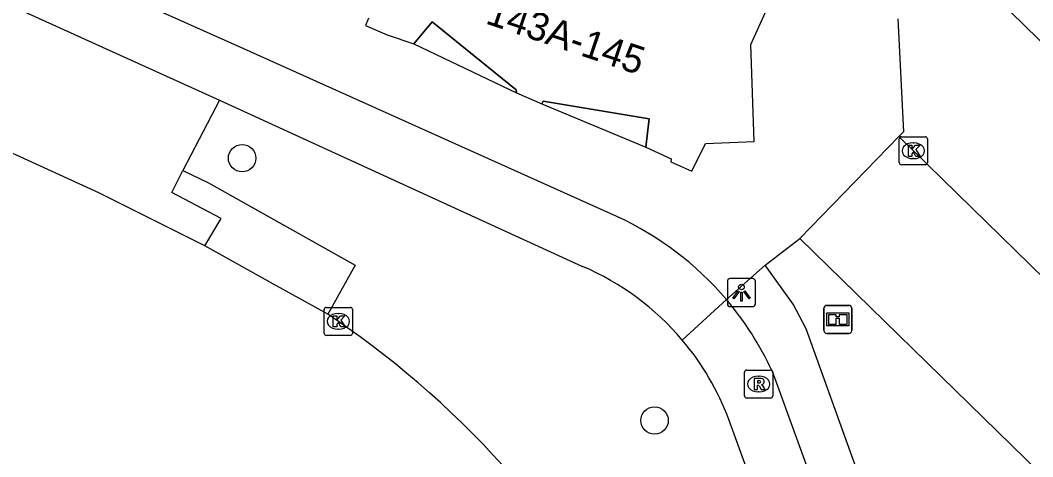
# Model space of a CAD drawing. Extents: x 161882 to 162509, y 381687 to 382379.
# Drawn here: x 162276.02 to 162312.09, y 381782.37 to 381797.93 of the extents above; entities that cross this region are included whole.
import ezdxf

# ---------------------------------------------------------------- set-up
doc = ezdxf.new("R2010")
doc.units = 0
for name, color, linetype in [('IMGEO_Boom', 7, 'Continuous'), ('IMGEO_Fietspad_open', 7, 'Continuous'), ('IMGEO_Informatiebord', 7, 'Continuous'), ('IMGEO_Kolk', 7, 'Continuous'), ('IMGEO_Lichtpunt', 7, 'Continuous'), ('IMGEO_Pand', 7, 'Continuous'), ('IMGEO_Pand_nummerreeks', 7, 'Continuous'), ('IMGEO_Pand_overbouw', 7, 'Continuous'), ('IMGEO_Parkeervlak_open', 7, 'Continuous'), ('IMGEO_Rijbaan_lokaal_gesloten', 7, 'Continuous'), ('IMGEO_Rijbaan_lokaal_open', 7, 'Continuous'), ('IMGEO_Rioolput', 7, 'Continuous'), ('IMGEO_Voetpad_open', 7, 'Continuous')]:
    doc.layers.add(name, color=color, linetype=linetype)

msp = doc.modelspace()

# ---------------------------------------------------------------- linework, layer by layer
at = {"layer": 'IMGEO_Boom'}
for centre in [(162283.928, 381793.016), (162298.621, 381783.667)]:
    msp.add_circle(centre, 0.489, dxfattribs=at)
at = {"layer": 'IMGEO_Fietspad_open'}
for points in [[(162297.281, 381790.934), (162283.991, 381796.906), (162276.913, 381800.086), (162237.824, 381817.651), (162177.947, 381844.935)], [(162283.117, 381795.079), (162296.058, 381789.157)], [(162299.609, 381786.534), (162301.179, 381787.976)], [(162302.808, 381785.423), (162313.39, 381756.286), (162319.48, 381741.45), (162321.872, 381735.942), (162332.412, 381714.362)], [(162306.66, 381768.872), (162301.265, 381783.703)]]:
    msp.add_lwpolyline(points, dxfattribs=at)
for centre, radius, start, end in [((162292.571, 381780.68), 11.284, 40.2842, 65.3297), ((162292.313, 381780.372), 9.549, 40.183, 66.913), ((162292.583, 381780.695), 11.265, 24.8157, 40.266), ((162292.29, 381780.353), 9.579, 20.4687, 40.1825)]:
    msp.add_arc(centre, radius, start, end, dxfattribs=at)
at = {"layer": 'IMGEO_Informatiebord'}
for p, q in [((162304.652, 381786.87), (162304.652, 381787.67)), ((162304.652, 381787.67), (162304.652, 381786.87)), ((162304.752, 381787.77), (162305.542, 381787.77)), ((162305.542, 381787.77), (162304.752, 381787.77)), ((162305.642, 381787.67), (162305.642, 381786.87)), ((162305.642, 381786.87), (162305.642, 381787.67)), ((162305.542, 381786.77), (162304.752, 381786.77)), ((162304.752, 381786.77), (162305.542, 381786.77))]:
    msp.add_line(p, q, dxfattribs=at)
for points in [[(162304.753, 381787.502), (162305.541, 381787.502), (162305.541, 381787.038), (162304.753, 381787.038), (162304.753, 381787.502)], [(162304.818, 381787.437), (162304.818, 381787.103), (162305.093, 381787.103), (162305.094, 381787.316), (162305.198, 381787.317), (162305.199, 381787.103), (162305.476, 381787.103), (162305.476, 381787.437), (162305.2, 381787.437), (162305.2, 381787.357), (162305.094, 381787.357), (162305.094, 381787.437), (162304.818, 381787.437)]]:
    msp.add_lwpolyline(points, dxfattribs=at)
for centre, start, end in [((162304.752, 381787.67), 90, 180), ((162304.752, 381787.67), 90, 180), ((162305.542, 381787.67), 0, 90), ((162305.542, 381787.67), 360, 90), ((162304.752, 381786.87), 180, 270), ((162304.752, 381786.87), 180, 270), ((162305.542, 381786.87), 270, 0), ((162305.542, 381786.87), 270, 0)]:
    msp.add_arc(centre, 0.1, start, end, dxfattribs=at)
at = {"layer": 'IMGEO_Kolk'}
for p, q in [((162307.339, 381792.852), (162307.339, 381793.704)), ((162307.414, 381793.778), (162308.266, 381793.778)), ((162308.34, 381793.704), (162308.34, 381792.852)), ((162307.827, 381793.558), (162307.852, 381793.558)), ((162307.85, 381792.998), (162307.825, 381792.998)), ((162308.266, 381792.778), (162307.414, 381792.778)), ((162286.855, 381786.772), (162286.855, 381787.624)), ((162286.93, 381787.698), (162287.782, 381787.698)), ((162287.343, 381787.478), (162287.368, 381787.478)), ((162287.856, 381787.624), (162287.856, 381786.772)), ((162287.366, 381786.918), (162287.341, 381786.918)), ((162287.782, 381786.698), (162286.93, 381786.698))]:
    msp.add_line(p, q, dxfattribs=at)
for points in [[(162307.339, 381792.852), (162307.339, 381793.704)], [(162307.414, 381793.778), (162308.266, 381793.778)], [(162308.34, 381793.704), (162308.34, 381792.852)], [(162307.66, 381793.478), (162307.783, 381793.478), (162307.783, 381793.327), (162307.913, 381793.478), (162308.077, 381793.478), (162307.931, 381793.327), (162308.084, 381793.078), (162307.932, 381793.078), (162307.847, 381793.242), (162307.783, 381793.175), (162307.783, 381793.078), (162307.66, 381793.078), (162307.66, 381793.478)], [(162308.266, 381792.778), (162307.414, 381792.778)], [(162286.855, 381786.772), (162286.855, 381787.624)], [(162286.93, 381787.698), (162287.782, 381787.698)], [(162287.856, 381787.624), (162287.856, 381786.772)], [(162287.176, 381787.398), (162287.299, 381787.398), (162287.299, 381787.247), (162287.429, 381787.398), (162287.593, 381787.398), (162287.447, 381787.247), (162287.6, 381786.998), (162287.448, 381786.998), (162287.363, 381787.162), (162287.299, 381787.095), (162287.299, 381786.998), (162287.176, 381786.998), (162287.176, 381787.398)], [(162287.782, 381786.698), (162286.93, 381786.698)]]:
    msp.add_lwpolyline(points, dxfattribs=at)
for centre, start, end in [((162307.416, 381793.702), 91.552, 178.448), ((162307.416, 381793.702), 91.552, 178.448), ((162308.264, 381793.702), 1.552, 88.448), ((162308.264, 381793.702), 1.552, 88.448), ((162307.416, 381792.854), 181.552, 268.448), ((162307.416, 381792.854), 181.552, 268.448), ((162308.264, 381792.854), 271.552, 358.448), ((162308.264, 381792.854), 271.552, 358.448), ((162286.932, 381787.622), 91.552, 178.448), ((162286.932, 381787.622), 91.552, 178.448), ((162287.78, 381787.622), 1.552, 88.448), ((162287.78, 381787.622), 1.552, 88.448), ((162286.932, 381786.774), 181.552, 268.448), ((162286.932, 381786.774), 181.552, 268.448), ((162287.78, 381786.774), 271.552, 358.448), ((162287.78, 381786.774), 271.552, 358.448)]:
    msp.add_arc(centre, 0.0765, start, end, dxfattribs=at)
for centre, major_axis, ratio, start_param, end_param in [((162307.826, 381793.278), (-0.387, 0.002), 0.722429, 4.712389, 7.853982), ((162307.851, 381793.278), (-0.39, 0.002), 0.717154, 1.570796, 4.712389), ((162287.342, 381787.198), (-0.387, 0.002), 0.722429, 4.712389, 7.853982), ((162287.367, 381787.198), (-0.39, 0.002), 0.717154, 1.570796, 4.712389)]:
    msp.add_ellipse(centre, major_axis=major_axis, ratio=ratio, start_param=start_param, end_param=end_param, dxfattribs=at)
at = {"layer": 'IMGEO_Lichtpunt'}
for p, q in [((162301.216, 381788.626), (162301.216, 381787.819)), ((162301.216, 381788.626), (162301.216, 381787.819)), ((162302.118, 381788.721), (162301.31, 381788.721)), ((162302.118, 381788.721), (162301.31, 381788.721)), ((162302.212, 381787.819), (162302.212, 381788.626)), ((162302.212, 381787.819), (162302.212, 381788.626)), ((162301.31, 381787.725), (162302.118, 381787.725)), ((162301.31, 381787.725), (162302.118, 381787.725))]:
    msp.add_line(p, q, dxfattribs=at)
for points in [[(162301.59, 381788.29), (162301.629, 381788.262), (162301.441, 381788), (162301.403, 381788.027), (162301.59, 381788.29)], [(162301.692, 381788.242), (162301.739, 381788.242), (162301.739, 381787.92), (162301.692, 381787.92), (162301.692, 381788.242)], [(162301.802, 381788.262), (162301.84, 381788.289), (162302.027, 381788.027), (162301.988, 381787.999), (162301.802, 381788.262)]]:
    msp.add_lwpolyline(points, dxfattribs=at)
msp.add_circle((162301.715, 381788.424), 0.0994, dxfattribs=at)
for centre, start, end in [((162301.31, 381788.626), 90, 180), ((162301.31, 381788.626), 90, 180), ((162302.118, 381788.626), 0, 90), ((162302.118, 381788.626), 0, 90), ((162301.31, 381787.819), 180, 270), ((162301.31, 381787.819), 180, 270), ((162302.118, 381787.819), 270, 0), ((162302.118, 381787.819), 270, 360)]:
    msp.add_arc(centre, 0.0946, start, end, dxfattribs=at)
at = {"layer": 'IMGEO_Pand'}
msp.add_lwpolyline([(162288.433, 381798), (162288.319, 381797.745), (162289.094, 381797.411), (162290.041, 381797.092), (162290.703, 381797.878), (162293.689, 381795.454), (162293.697, 381795.348), (162294.606, 381794.949), (162294.648, 381795.043), (162298.424, 381794.415), (162298.311, 381793.408), (162299.215, 381792.988), (162299.197, 381792.879), (162299.946, 381792.55), (162300.431, 381793.533), (162302.174, 381793.607), (162302.053, 381797.066), (162302.627, 381798.355)], dxfattribs=at)
at = {"layer": 'IMGEO_Pand_overbouw'}
for points in [[(162290.041, 381797.092), (162293.697, 381795.348), (162293.689, 381795.454), (162290.703, 381797.878)], [(162298.311, 381793.408), (162298.424, 381794.415), (162294.648, 381795.043), (162294.606, 381794.949)]]:
    msp.add_lwpolyline(points, close=True, dxfattribs=at)
at = {"layer": 'IMGEO_Parkeervlak_open'}
msp.add_lwpolyline([(162303.797, 381790.155), (162318.379, 381775.91)], dxfattribs=at)
at = {"layer": 'IMGEO_Rijbaan_lokaal_gesloten'}
for points in [[(162282.603, 381789.888), (162278.827, 381791.782), (162275.604, 381793.251), (162271.685, 381794.828)], [(162286.978, 381787.455), (162285.049, 381788.528), (162282.603, 381789.888)], [(162287.699, 381786.958), (162287.356, 381787.198), (162286.978, 381787.455)]]:
    msp.add_lwpolyline(points, dxfattribs=at)
msp.add_arc((162268.191, 381759.406), 33.759, 26.0208, 54.6994, dxfattribs=at)
at = {"layer": 'IMGEO_Rijbaan_lokaal_open'}
for points in [[(162325.988, 381783.891), (162309.353, 381800.141)], [(162275.916, 381798.35), (162283.117, 381795.079)], [(162307.286, 381797.984), (162307.489, 381793.952), (162307.325, 381793.783)], [(162283.117, 381795.079), (162281.822, 381792.572)], [(162307.325, 381793.783), (162321.869, 381779.571)], [(162282.603, 381789.888), (162283.177, 381790.863), (162281.429, 381791.791), (162281.822, 381792.572)]]:
    msp.add_lwpolyline(points, dxfattribs=at)
at = {"layer": 'IMGEO_Rioolput'}
for p, q in [((162301.828, 381784.539), (162301.828, 381785.391)), ((162301.903, 381785.465), (162302.755, 381785.465)), ((162302.829, 381785.391), (162302.829, 381784.539)), ((162302.316, 381785.245), (162302.341, 381785.245)), ((162302.339, 381784.685), (162302.314, 381784.685)), ((162302.755, 381784.465), (162301.903, 381784.465))]:
    msp.add_line(p, q, dxfattribs=at)
for points in [[(162301.828, 381784.539), (162301.828, 381785.391)], [(162301.903, 381785.465), (162302.755, 381785.465)], [(162302.829, 381785.391), (162302.829, 381784.539)], [(162302.417, 381785.163), (162302.165, 381785.165), (162302.165, 381784.765)], [(162302.343, 381785.084), (162302.289, 381785.084), (162302.289, 381785.003)], [(162302.289, 381785.003), (162302.341, 381785.003)], [(162302.165, 381784.765), (162302.289, 381784.765), (162302.289, 381784.927), (162302.3, 381784.927)], [(162302.347, 381784.898), (162302.418, 381784.765), (162302.558, 381784.765), (162302.493, 381784.891)], [(162302.755, 381784.465), (162301.903, 381784.465)]]:
    msp.add_lwpolyline(points, dxfattribs=at)
for centre, radius, start, end in [((162301.905, 381785.389), 0.0765, 91.552, 178.448), ((162301.905, 381785.389), 0.0765, 91.552, 178.448), ((162302.753, 381785.389), 0.0765, 1.552, 88.448), ((162302.753, 381785.389), 0.0765, 1.552, 88.448), ((162302.325, 381785.192), 0.19, 274.7715, 282.9687), ((162302.349, 381784.988), 0.0964, 77.0061, 93.1865), ((162302.363, 381785.045), 0.0378, 276.6634, 79.6772), ((162302.416, 381785.053), 0.109, 350.3612, 89.416), ((162302.414, 381785.053), 0.112, 277.5842, 350.9817), ((162302.398, 381784.838), 0.108, 29.5134, 73.7905), ((162302.299, 381784.874), 0.0533, 26.0293, 88.6989), ((162301.905, 381784.541), 0.0765, 181.552, 268.448), ((162301.905, 381784.541), 0.0765, 181.552, 268.448), ((162302.753, 381784.541), 0.0765, 271.552, 358.448), ((162302.753, 381784.541), 0.0765, 271.552, 358.448)]:
    msp.add_arc(centre, radius, start, end, dxfattribs=at)
for centre, major_axis, ratio, start_param, end_param in [((162302.315, 381784.965), (-0.387, 0.002), 0.722429, 4.712389, 7.853982), ((162302.34, 381784.965), (-0.39, 0.002), 0.717154, 1.570796, 4.712389)]:
    msp.add_ellipse(centre, major_axis=major_axis, ratio=ratio, start_param=start_param, end_param=end_param, dxfattribs=at)
at = {"layer": 'IMGEO_Voetpad_open'}
for points in [[(162303.797, 381790.155), (162307.325, 381793.783)], [(162281.822, 381792.572), (162282.731, 381792.134), (162287.958, 381789.204), (162287.074, 381787.625), (162286.978, 381787.455)], [(162302.565, 381789.204), (162303.797, 381790.155)], [(162302.565, 381789.204), (162301.179, 381787.976)], [(162309.959, 381770.404), (162304.023, 381786.938), (162303.56, 381787.809), (162302.565, 381789.204)]]:
    msp.add_lwpolyline(points, dxfattribs=at)

# ---------------------------------------------------------------- texts
at = {"layer": 'IMGEO_Pand_nummerreeks'}
msp.add_text('143A-145', height=1, rotation=341.3846, dxfattribs=at).set_placement((162292.559, 381797.827))

doc.saveas('drawing.dxf')
